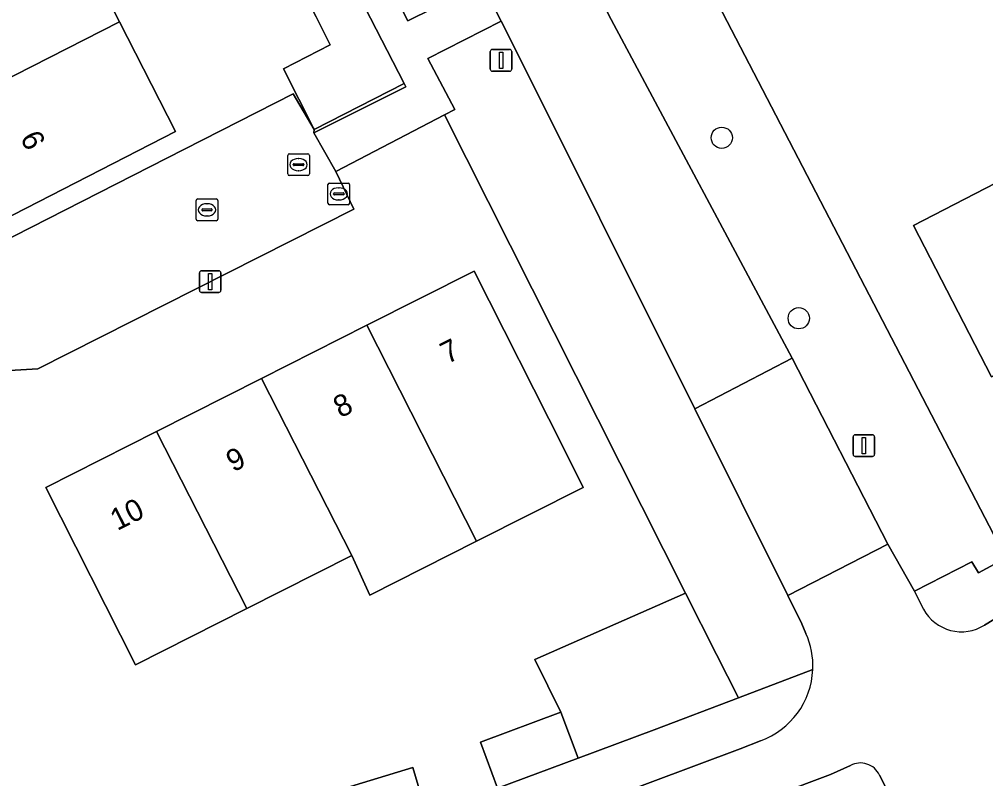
# Model space of a CAD drawing. Extents: x 158455 to 159797, y 387218 to 388672.
# Drawn here: x 159139.1 to 159183.61, y 387763.85 to 387798.8 of the extents above; entities that cross this region are included whole.
import ezdxf

# ---------------------------------------------------------------- set-up
doc = ezdxf.new("R2010")
doc.units = 0
for name, color, linetype in [('IMGEO_Berm_groen', 7, 'Continuous'), ('IMGEO_Boom', 7, 'Continuous'), ('IMGEO_Brandkraan', 7, 'Continuous'), ('IMGEO_Erf', 7, 'Continuous'), ('IMGEO_Fietspad_gesloten', 7, 'Continuous'), ('IMGEO_Fietspad_open', 7, 'Continuous'), ('IMGEO_Groenvoorziening', 7, 'Continuous'), ('IMGEO_Kolk', 7, 'Continuous'), ('IMGEO_Lichtmast', 7, 'Continuous'), ('IMGEO_Muur', 7, 'Continuous'), ('IMGEO_Pand', 7, 'Continuous'), ('IMGEO_Pand_nummerreeks', 7, 'Continuous'), ('IMGEO_Rijbaan_lokaal_open', 7, 'Continuous'), ('IMGEO_Rioolput', 7, 'Continuous'), ('IMGEO_Voetpad_open', 7, 'Continuous')]:
    doc.layers.add(name, color=color, linetype=linetype)

msp = doc.modelspace()

# ---------------------------------------------------------------- linework, layer by layer
at = {"layer": 'IMGEO_Berm_groen'}
for points in [[(159177.377, 387764.452), (159176.462, 387764.04), (159164.287, 387759.472)], [(159180.793, 387759.947), (159180.737, 387760.058), (159178.711, 387764.013)]]:
    msp.add_lwpolyline(points, dxfattribs=at)
msp.add_arc((159177.84, 387763.613), 0.958, 24.6476, 118.9211, dxfattribs=at)
at = {"layer": 'IMGEO_Boom'}
for centre in [(159171.453, 387793.349), (159174.997, 387785.044)]:
    msp.add_circle(centre, 0.489, dxfattribs=at)
at = {"layer": 'IMGEO_Brandkraan'}
for p, q in [((159153.312, 387790.341), (159153.312, 387791.193)), ((159153.387, 387791.267), (159154.239, 387791.267)), ((159153.8, 387791.047), (159153.825, 387791.047)), ((159154.313, 387791.193), (159154.313, 387790.341)), ((159153.571, 387790.761), (159153.571, 387790.773)), ((159154.009, 387790.724), (159153.611, 387790.724)), ((159153.614, 387790.81), (159154.012, 387790.81)), ((159153.823, 387790.487), (159153.798, 387790.487)), ((159154.055, 387790.773), (159154.055, 387790.761)), ((159154.239, 387790.267), (159153.387, 387790.267))]:
    msp.add_line(p, q, dxfattribs=at)
for points in [[(159153.312, 387790.341), (159153.312, 387791.193)], [(159153.387, 387791.267), (159154.239, 387791.267)], [(159154.313, 387791.193), (159154.313, 387790.341)], [(159154.239, 387790.267), (159153.387, 387790.267)]]:
    msp.add_lwpolyline(points, dxfattribs=at)
for centre, radius, start, end in [((159153.389, 387791.191), 0.0765, 91.552, 178.448), ((159153.389, 387791.191), 0.0765, 91.552, 178.448), ((159154.237, 387791.191), 0.0765, 1.552, 88.448), ((159154.237, 387791.191), 0.0765, 1.552, 88.448), ((159153.611, 387790.77), 0.0403, 85.8775, 175.7526), ((159153.608, 387790.76), 0.0366, 178.938, 274.7102), ((159154.012, 387790.767), 0.043, 264.8664, 352.4533), ((159154.016, 387790.772), 0.0386, 1.7309, 96.639), ((159153.389, 387790.343), 0.0765, 181.552, 268.448), ((159153.389, 387790.343), 0.0765, 181.552, 268.448), ((159154.237, 387790.343), 0.0765, 271.552, 358.448), ((159154.237, 387790.343), 0.0765, 271.552, 358.448)]:
    msp.add_arc(centre, radius, start, end, dxfattribs=at)
for centre, major_axis, ratio, start_param, end_param in [((159153.799, 387790.767), (-0.387, 0.002), 0.722429, 4.712389, 7.853982), ((159153.824, 387790.767), (-0.39, 0.002), 0.717154, 1.570796, 4.712389)]:
    msp.add_ellipse(centre, major_axis=major_axis, ratio=ratio, start_param=start_param, end_param=end_param, dxfattribs=at)
at = {"layer": 'IMGEO_Erf'}
for points in [[(159183.884, 387842.763), (159177.399, 387839.413), (159156.222, 387828.474), (159165.575, 387810.485), (159168.211, 387805.415), (159184.183, 387774.695)], [(159161.121, 387763.414), (159160.335, 387765.532), (159164.04, 387766.908), (159162.845, 387769.328), (159169.788, 387772.391), (159158.684, 387794.4), (159153.684, 387791.8), (159154.51, 387790.06), (159139.959, 387782.716), (159104.211, 387780.635), (159103.893, 387784.597), (159097.111, 387784.176), (159098.282, 387761.638)], [(159153.643, 387763.267), (159157.216, 387764.357), (159157.845, 387762.295)]]:
    msp.add_lwpolyline(points, dxfattribs=at)
for points in [[(159146.109, 387812.044), (159144.392, 387815.364), (159146.317, 387816.36), (159144.939, 387819.187), (159142.986, 387818.194), (159141.208, 387821.689), (159139.528, 387824.991), (159141.481, 387825.985), (159139.958, 387828.977), (159116.125, 387817.059), (159120.254, 387813.644), (159132.515, 387789.507), (159138.053, 387788.417), (159146.708, 387792.828), (159151.715, 387795.38), (159152.685, 387793.738), (159151.264, 387796.527), (159153.42, 387797.626), (159152.764, 387798.913), (159150.989, 387802.397), (159149.261, 387805.786), (159151.202, 387806.775), (159149.795, 387809.636), (159147.87, 387808.64)], [(159138.786, 387808.322), (159141.247, 387803.508), (159143.709, 387798.694), (159146.296, 387793.634), (159138.246, 387789.518), (159135.65, 387794.595), (159133.186, 387799.414), (159130.726, 387804.225), (159128.279, 387809.011), (159125.814, 387813.833), (159123.278, 387818.793), (159131.328, 387822.909), (159133.402, 387823.97), (159134.513, 387823.582), (159136.666, 387819.371), (159133.867, 387817.943), (159136.329, 387813.128), (159139.097, 387814.534), (159141.542, 387809.723)], [(159205.705, 387802.428), (159205.229, 387803.351), (159207.8, 387804.678), (159213.379, 387807.557), (159218.957, 387810.435), (159224.641, 387813.368), (159228.194, 387806.484), (159222.51, 387803.551), (159216.931, 387800.672), (159213.726, 387799.018), (159214.243, 387798.016), (159211.87, 387796.792), (159206.291, 387793.913), (159200.712, 387791.034), (159195.133, 387788.155), (159189.555, 387785.276), (159183.869, 387782.342), (159180.276, 387789.306), (159185.961, 387792.24), (159191.54, 387795.119), (159197.118, 387797.997), (159202.697, 387800.876)], [(159152.668, 387793.577), (159156.896, 387795.699), (159156.82, 387795.845), (159152.685, 387793.738)], [(159140.322, 387777.259), (159145.423, 387779.834), (159150.259, 387782.276), (159155.107, 387784.723), (159160.047, 387787.217), (159164.173, 387779.044), (159165.074, 387777.259), (159160.162, 387774.779), (159155.246, 387772.298), (159154.413, 387774.117), (159149.582, 387771.678), (159144.448, 387769.086)]]:
    msp.add_lwpolyline(points, close=True, dxfattribs=at)
at = {"layer": 'IMGEO_Fietspad_gesloten'}
for points in [[(159122.088, 387884.38), (159118.274, 387882.287), (159123.298, 387872.418), (159125.25, 387868.582), (159138.689, 387842.381), (159140.744, 387838.345), (159142.468, 387834.978), (159160.411, 387800.428), (159161.298, 387798.72), (159161.45, 387798.427), (159170.209, 387780.879), (159174.688, 387783.205), (159166.352, 387798.789), (159151.43, 387828.052), (159150.589, 387829.666), (159141.895, 387846.356), (159141.306, 387847.487), (159125.534, 387877.765)], [(159174.688, 387783.205), (159170.209, 387780.879), (159174.498, 387772.287), (159179.097, 387774.642)]]:
    msp.add_lwpolyline(points, close=True, dxfattribs=at)
at = {"layer": 'IMGEO_Fietspad_open'}
for points in [[(159210.849, 387783.357), (159210.462, 387784.13), (159209.337, 387786.373), (159208.888, 387786.12), (159208.439, 387785.867), (159188.686, 387774.005), (159187.81, 387773.495), (159183.546, 387770.917)], [(159180.75, 387771.645), (159180.332, 387772.474), (159179.097, 387774.642), (159174.498, 387772.287), (159175.133, 387770.981), (159175.329, 387770.537)], [(159173.235, 387765.593), (159172.299, 387765.223), (159161.994, 387761.373)], [(159164.287, 387759.472), (159176.462, 387764.04), (159177.377, 387764.452)], [(159178.711, 387764.013), (159180.737, 387760.058), (159180.793, 387759.947), (159183.05, 387755.565), (159183.974, 387753.779), (159184.002, 387753.705), (159186.488, 387748.842), (159188.852, 387744.277), (159189.771, 387742.404)]]:
    msp.add_lwpolyline(points, dxfattribs=at)
for centre, radius, start, end in [((159182.491, 387772.597), 1.984, 208.6667, 302.1449), ((159171.99, 387769.041), 3.659, 357.313, 24.142), ((159171.983, 387769.039), 3.666, 289.9699, 357.3497), ((159177.84, 387763.613), 0.958, 24.6476, 118.9211)]:
    msp.add_arc(centre, radius, start, end, dxfattribs=at)
at = {"layer": 'IMGEO_Groenvoorziening'}
for points in [[(159142.468, 387834.978), (159139.309, 387833.422), (159141.242, 387829.632), (159156.997, 387798.734), (159160.411, 387800.428)], [(159168.211, 387805.415), (159165.575, 387810.485), (159156.222, 387828.474), (159155.364, 387830.151), (159151.43, 387828.052), (159166.352, 387798.789), (159174.688, 387783.205), (159179.097, 387774.642), (159180.332, 387772.474), (159182.97, 387773.838), (159183.28, 387773.325), (159184.384, 387773.922), (159184.071, 387774.634), (159184.183, 387774.695)]]:
    msp.add_lwpolyline(points, close=True, dxfattribs=at)
for points in [[(159161.45, 387798.427), (159161.298, 387798.72), (159157.912, 387796.995), (159159.157, 387794.646), (159158.684, 387794.4), (159169.788, 387772.391), (159171.212, 387769.572), (159172.223, 387767.57), (159175.645, 387768.869)], [(159175.329, 387770.537), (159175.133, 387770.981), (159174.498, 387772.287), (159170.209, 387780.879), (159161.45, 387798.427)]]:
    msp.add_lwpolyline(points, dxfattribs=at)
msp.add_arc((159171.99, 387769.041), 3.659, 357.313, 24.142, dxfattribs=at)
at = {"layer": 'IMGEO_Kolk'}
for p, q in [((159147.244, 387789.607), (159147.244, 387790.459)), ((159147.319, 387790.533), (159148.171, 387790.533)), ((159148.245, 387790.459), (159148.245, 387789.607)), ((159147.503, 387790.027), (159147.503, 387790.039)), ((159147.546, 387790.076), (159147.944, 387790.076)), ((159147.732, 387790.313), (159147.757, 387790.313)), ((159147.987, 387790.039), (159147.987, 387790.027)), ((159147.941, 387789.99), (159147.543, 387789.99)), ((159147.755, 387789.753), (159147.73, 387789.753)), ((159148.171, 387789.533), (159147.319, 387789.533))]:
    msp.add_line(p, q, dxfattribs=at)
for points in [[(159147.244, 387789.607), (159147.244, 387790.459)], [(159147.319, 387790.533), (159148.171, 387790.533)], [(159148.245, 387790.459), (159148.245, 387789.607)], [(159148.171, 387789.533), (159147.319, 387789.533)]]:
    msp.add_lwpolyline(points, dxfattribs=at)
for centre, radius, start, end in [((159147.321, 387790.457), 0.0765, 91.552, 178.448), ((159147.321, 387790.457), 0.0765, 91.552, 178.448), ((159148.169, 387790.457), 0.0765, 1.552, 88.448), ((159148.169, 387790.457), 0.0765, 1.552, 88.448), ((159147.543, 387790.036), 0.0403, 85.8775, 175.7526), ((159147.54, 387790.026), 0.0366, 178.938, 274.7102), ((159147.944, 387790.033), 0.043, 264.8664, 352.4533), ((159147.948, 387790.038), 0.0386, 1.7309, 96.639), ((159147.321, 387789.609), 0.0765, 181.552, 268.448), ((159147.321, 387789.609), 0.0765, 181.552, 268.448), ((159148.169, 387789.609), 0.0765, 271.552, 358.448), ((159148.169, 387789.609), 0.0765, 271.552, 358.448)]:
    msp.add_arc(centre, radius, start, end, dxfattribs=at)
for centre, major_axis, ratio, start_param, end_param in [((159147.731, 387790.033), (-0.387, 0.002), 0.722429, 4.712389, 7.853982), ((159147.756, 387790.033), (-0.39, 0.002), 0.717154, 1.570796, 4.712389)]:
    msp.add_ellipse(centre, major_axis=major_axis, ratio=ratio, start_param=start_param, end_param=end_param, dxfattribs=at)
at = {"layer": 'IMGEO_Lichtmast'}
for p, q in [((159160.792, 387796.514), (159160.792, 387797.314)), ((159160.792, 387797.314), (159160.792, 387796.514)), ((159160.892, 387797.414), (159161.682, 387797.414)), ((159161.682, 387797.414), (159160.892, 387797.414)), ((159161.782, 387797.314), (159161.782, 387796.514)), ((159161.782, 387796.514), (159161.782, 387797.314)), ((159161.682, 387796.414), (159160.892, 387796.414)), ((159160.892, 387796.414), (159161.682, 387796.414)), ((159147.395, 387786.331), (159147.395, 387787.131)), ((159147.395, 387787.131), (159147.395, 387786.331)), ((159147.495, 387787.231), (159148.285, 387787.231)), ((159148.285, 387787.231), (159147.495, 387787.231)), ((159148.385, 387787.131), (159148.385, 387786.331)), ((159148.385, 387786.331), (159148.385, 387787.131)), ((159148.285, 387786.231), (159147.495, 387786.231)), ((159147.495, 387786.231), (159148.285, 387786.231)), ((159177.5, 387778.782), (159177.5, 387779.582)), ((159177.5, 387779.582), (159177.5, 387778.782)), ((159177.6, 387779.682), (159178.39, 387779.682)), ((159178.39, 387779.682), (159177.6, 387779.682)), ((159178.49, 387779.582), (159178.49, 387778.782)), ((159178.49, 387778.782), (159178.49, 387779.582)), ((159178.39, 387778.682), (159177.6, 387778.682)), ((159177.6, 387778.682), (159178.39, 387778.682))]:
    msp.add_line(p, q, dxfattribs=at)
for points in [[(159161.212, 387797.289), (159161.362, 387797.289), (159161.362, 387796.539), (159161.212, 387796.539), (159161.212, 387797.289)], [(159147.815, 387787.106), (159147.965, 387787.106), (159147.965, 387786.356), (159147.815, 387786.356), (159147.815, 387787.106)], [(159177.92, 387779.557), (159178.07, 387779.557), (159178.07, 387778.807), (159177.92, 387778.807), (159177.92, 387779.557)]]:
    msp.add_lwpolyline(points, dxfattribs=at)
for centre, start, end in [((159160.892, 387797.314), 90, 180), ((159160.892, 387797.314), 90, 180), ((159161.682, 387797.314), 0, 90), ((159161.682, 387797.314), 360, 90), ((159160.892, 387796.514), 180, 270), ((159160.892, 387796.514), 180, 270), ((159161.682, 387796.514), 270, 0), ((159161.682, 387796.514), 270, 0), ((159147.495, 387787.131), 90, 180), ((159147.495, 387787.131), 90, 180), ((159148.285, 387787.131), 0, 90), ((159148.285, 387787.131), 360, 90), ((159147.495, 387786.331), 180, 270), ((159147.495, 387786.331), 180, 270), ((159148.285, 387786.331), 270, 0), ((159148.285, 387786.331), 270, 0), ((159177.6, 387779.582), 90, 180), ((159177.6, 387779.582), 90, 180), ((159178.39, 387779.582), 0, 90), ((159178.39, 387779.582), 360, 90), ((159177.6, 387778.782), 180, 270), ((159177.6, 387778.782), 180, 270), ((159178.39, 387778.782), 270, 0), ((159178.39, 387778.782), 270, 0)]:
    msp.add_arc(centre, 0.1, start, end, dxfattribs=at)
at = {"layer": 'IMGEO_Muur'}
msp.add_lwpolyline([(159146.708, 387792.828), (159151.715, 387795.38)], dxfattribs=at)
at = {"layer": 'IMGEO_Pand'}
for points in [[(159133.186, 387799.414), (159135.65, 387794.595), (159143.709, 387798.694), (159141.247, 387803.508)], [(159152.942, 387803.39), (159150.989, 387802.397), (159152.764, 387798.913), (159153.42, 387797.626), (159151.264, 387796.527), (159152.685, 387793.738), (159156.82, 387795.845)], [(159135.65, 387794.595), (159138.246, 387789.518), (159146.296, 387793.634), (159143.709, 387798.694)], [(159189.555, 387785.276), (159185.961, 387792.24), (159180.276, 387789.306), (159183.869, 387782.342)], [(159160.162, 387774.779), (159165.074, 387777.259), (159164.173, 387779.044), (159160.047, 387787.217), (159155.107, 387784.723)], [(159160.162, 387774.779), (159155.107, 387784.723), (159150.259, 387782.276), (159154.413, 387774.117), (159155.246, 387772.298)], [(159150.259, 387782.276), (159145.423, 387779.834), (159149.582, 387771.678), (159154.413, 387774.117)], [(159149.582, 387771.678), (159145.423, 387779.834), (159140.322, 387777.259), (159144.448, 387769.086)], [(159172.223, 387767.57), (159171.212, 387769.572), (159169.788, 387772.391), (159162.845, 387769.328), (159164.04, 387766.908), (159164.832, 387764.792), (159168.333, 387766.092)], [(159164.832, 387764.792), (159164.04, 387766.908), (159160.335, 387765.532), (159161.121, 387763.414)], [(159153.643, 387763.267), (159154.269, 387761.204), (159157.845, 387762.295), (159157.216, 387764.357)]]:
    msp.add_lwpolyline(points, close=True, dxfattribs=at)
at = {"layer": 'IMGEO_Rijbaan_lokaal_open'}
for points in [[(159141.242, 387829.632), (159139.958, 387828.977), (159141.481, 387825.985), (159143.159, 387822.686), (159144.939, 387819.187), (159146.317, 387816.36), (159148.041, 387813.027), (159149.795, 387809.636), (159151.202, 387806.775), (159152.942, 387803.39), (159156.82, 387795.845), (159156.896, 387795.699), (159152.668, 387793.577), (159153.684, 387791.8), (159158.684, 387794.4), (159159.157, 387794.646), (159157.912, 387796.995), (159161.298, 387798.72), (159160.411, 387800.428), (159156.997, 387798.734)], [(159120.254, 387813.644), (159116.125, 387817.059), (159109.81, 387822.282), (159106.206, 387820.459), (159113.282, 387814.48), (159122.24, 387796.882), (159122.076, 387796.798), (159122.34, 387796.285), (159124.593, 387791.901), (159113.758, 387786.333), (159113.331, 387787.164), (159109.748, 387786.958), (159103.731, 387786.611), (159103.893, 387784.597), (159104.211, 387780.635), (159139.959, 387782.716), (159154.51, 387790.06), (159153.684, 387791.8), (159152.668, 387793.577), (159152.685, 387793.738), (159151.715, 387795.38), (159146.708, 387792.828), (159138.053, 387788.417), (159132.515, 387789.507)]]:
    msp.add_lwpolyline(points, close=True, dxfattribs=at)
at = {"layer": 'IMGEO_Rioolput'}
for p, q in [((159151.459, 387791.687), (159151.459, 387792.539)), ((159151.534, 387792.613), (159152.386, 387792.613)), ((159151.947, 387792.393), (159151.972, 387792.393)), ((159152.46, 387792.539), (159152.46, 387791.687)), ((159151.718, 387792.107), (159151.718, 387792.119)), ((159152.156, 387792.07), (159151.758, 387792.07)), ((159151.761, 387792.156), (159152.159, 387792.156)), ((159151.97, 387791.833), (159151.945, 387791.833)), ((159152.202, 387792.119), (159152.202, 387792.107)), ((159152.386, 387791.613), (159151.534, 387791.613))]:
    msp.add_line(p, q, dxfattribs=at)
for points in [[(159151.459, 387791.687), (159151.459, 387792.539)], [(159151.534, 387792.613), (159152.386, 387792.613)], [(159152.46, 387792.539), (159152.46, 387791.687)], [(159152.386, 387791.613), (159151.534, 387791.613)]]:
    msp.add_lwpolyline(points, dxfattribs=at)
for centre, radius, start, end in [((159151.536, 387792.537), 0.0765, 91.552, 178.448), ((159151.536, 387792.537), 0.0765, 91.552, 178.448), ((159152.384, 387792.537), 0.0765, 1.552, 88.448), ((159152.384, 387792.537), 0.0765, 1.552, 88.448), ((159151.758, 387792.116), 0.0403, 85.8775, 175.7526), ((159151.755, 387792.106), 0.0366, 178.938, 274.7102), ((159152.159, 387792.113), 0.043, 264.8664, 352.4533), ((159152.163, 387792.118), 0.0386, 1.7309, 96.639), ((159151.536, 387791.689), 0.0765, 181.552, 268.448), ((159151.536, 387791.689), 0.0765, 181.552, 268.448), ((159152.384, 387791.689), 0.0765, 271.552, 358.448), ((159152.384, 387791.689), 0.0765, 271.552, 358.448)]:
    msp.add_arc(centre, radius, start, end, dxfattribs=at)
for centre, major_axis, ratio, start_param, end_param in [((159151.946, 387792.113), (-0.387, 0.002), 0.722429, 4.712389, 7.853982), ((159151.971, 387792.113), (-0.39, 0.002), 0.717154, 1.570796, 4.712389)]:
    msp.add_ellipse(centre, major_axis=major_axis, ratio=ratio, start_param=start_param, end_param=end_param, dxfattribs=at)
at = {"layer": 'IMGEO_Voetpad_open'}
for points in [[(159183.546, 387770.917), (159187.81, 387773.495), (159188.686, 387774.005), (159208.439, 387785.867), (159208.888, 387786.12), (159209.337, 387786.373)], [(159184.384, 387773.922), (159183.28, 387773.325), (159182.97, 387773.838), (159180.332, 387772.474), (159180.75, 387771.645)], [(159175.645, 387768.869), (159172.223, 387767.57), (159168.333, 387766.092), (159164.832, 387764.792), (159161.121, 387763.414)], [(159161.994, 387761.373), (159172.299, 387765.223), (159173.235, 387765.593)]]:
    msp.add_lwpolyline(points, dxfattribs=at)
for centre, radius, start, end in [((159182.491, 387772.597), 1.984, 208.6667, 302.1449), ((159171.983, 387769.039), 3.666, 289.9699, 357.3497)]:
    msp.add_arc(centre, radius, start, end, dxfattribs=at)

# ---------------------------------------------------------------- texts
at = {"layer": 'IMGEO_Pand_nummerreeks'}
for s, rotation, p in [('6', 297.0802, (159139.117, 387793.35)), ('7', 26.7865, (159158.814, 387782.92)), ('8', 26.7865, (159153.887, 387780.433)), ('9', 26.7865, (159148.952, 387777.941)), ('10', 26.7865, (159143.612, 387775.246))]:
    msp.add_text(s, height=1, rotation=rotation, dxfattribs=at).set_placement(p)

doc.saveas('drawing.dxf')
